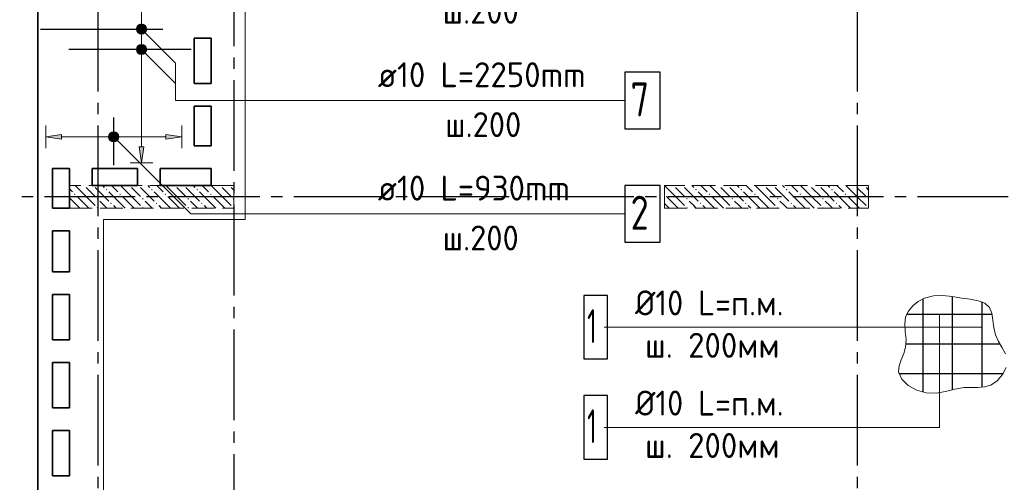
# Model space of a CAD drawing. Header units: millimetres. Extents: x 40580 to 1930067, y -240640 to 81020.
# Tile 305 of 656: x 932406 to 941092, y -207225 to -203145. Entities that reach past the tile are written whole.
import ezdxf

# ---------------------------------------------------------------- set-up
doc = ezdxf.new("R2010")
doc.units = ezdxf.units.MM
for name, pattern in [('______2', [270, 200, -70]), ('______5', [1100, 800, -100, 100, -100]), ('CENTER', [2, 1.25, -0.25, 0.25, -0.25])]:
    doc.linetypes.add(name, pattern=pattern)
for name, color, linetype, lineweight in [('ЖБ Перекрытие верхний уровень', 7, 'Continuous', 35), ('ОСИ', 7, 'CENTER', 15), ('Позиционная метка линия выноска', 7, 'Continuous', 13), ('Позиционная метка номер позиции', 7, 'Continuous', 13)]:
    doc.layers.add(name, color=color, linetype=linetype, lineweight=lineweight)
doc.layers.add('ЖБ Пилон', color=7, linetype='______2', lineweight=13, true_color=0xa0a0a0)
doc.styles.add('GOST 2.304', font='isocpeur.ttf', dxfattribs={"width": 0.8})
doc.styles.add('ISOCPEUR', font='isocpeur.ttf')

msp = doc.modelspace()

# ---------------------------------------------------------------- hatches: boundary and pattern name
at = {"linetype": 'Continuous', "lineweight": 13, "transparency": 33554687}
for points in [[(933444, -203407.2), (933519, -203407.2), (933513.7, -203388.4)], [(933444, -203407.2), (933513.7, -203388.4), (933449.2, -203388.4)], [(933449.2, -203425.9), (933519, -203407.2), (933444, -203407.2)], [(933449.2, -203388.4), (933513.7, -203388.4), (933500.2, -203374.9)], [(933449.2, -203388.4), (933500.2, -203374.9), (933462.7, -203374.9)], [(933449.2, -203425.9), (933513.7, -203425.9), (933519, -203407.2)], [(933462.7, -203439.4), (933513.7, -203425.9), (933449.2, -203425.9)], [(933462.7, -203374.9), (933500.2, -203374.9), (933481.5, -203369.7)], [(933462.7, -203439.4), (933500.2, -203439.4), (933513.7, -203425.9)], [(933500.2, -203439.4), (933462.7, -203439.4), (933481.5, -203444.7)], [(933203.2, -204196), (933203.2, -204158.4), (933197.9, -204177.2)], [(933203.2, -204158.4), (933216.7, -204209.4), (933216.7, -204144.9)], [(933203.2, -204158.4), (933203.2, -204196), (933216.7, -204209.4)], [(933216.7, -204144.9), (933235.4, -204214.7), (933235.4, -204139.7)], [(933216.7, -204144.9), (933216.7, -204209.4), (933235.4, -204214.7)], [(933235.4, -204139.7), (933235.4, -204214.7), (933254.2, -204209.4)], [(933235.4, -204139.7), (933254.2, -204209.4), (933254.2, -204144.9)], [(933254.2, -204144.9), (933254.2, -204209.4), (933267.7, -204196)], [(933254.2, -204144.9), (933267.7, -204196), (933267.7, -204158.4)], [(933267.7, -204158.4), (933267.7, -204196), (933272.9, -204177.2)], [(933695.4, -204197.2), (933835.4, -204177.2), (933695.4, -204157.2)]]:
    msp.add_hatch(color=7, dxfattribs=at).paths.add_polyline_path(points)
for points in [[(932775.4, -204197.2), (932635.4, -204177.2), (932775.4, -204157.2)], [(933501.5, -204267.2), (933481.5, -204407.2), (933461.5, -204267.2)]]:
    msp.add_hatch(color=7, dxfattribs=at).paths.add_polyline_path(points, flags=16)
at = {"layer": 'ЖБ Пилон', "linetype": 'Continuous', "lineweight": -3, "transparency": 33554687}
for points in [[(932975.7, -204607.2), (932972.4, -204610.6), (932969, -204607.2)], [(933055.7, -204607.2), (933052.4, -204610.6), (933049, -204607.2)], [(933165.9, -204644.1), (933172.4, -204637.6), (933178.9, -204644.1), (933172.4, -204650.6)], [(933375.7, -204607.2), (933372.4, -204610.6), (933369, -204607.2)], [(933455.7, -204607.2), (933452.4, -204610.6), (933449, -204607.2)], [(933565.9, -204644.1), (933572.4, -204637.6), (933578.9, -204644.1), (933572.4, -204650.6)], [(933775.7, -204607.2), (933772.4, -204610.6), (933769, -204607.2)], [(933855.7, -204607.2), (933852.4, -204610.6), (933849, -204607.2)], [(933965.9, -204644.1), (933972.4, -204637.6), (933978.9, -204644.1), (933972.4, -204650.6)], [(934175.7, -204607.2), (934172.4, -204610.6), (934169, -204607.2)], [(934255.7, -204607.2), (934252.4, -204610.6), (934249, -204607.2)], [(938175.7, -204607.2), (938172.4, -204610.6), (938169, -204607.2)], [(938255.7, -204607.2), (938252.4, -204610.6), (938249, -204607.2)], [(938365.9, -204644.1), (938372.4, -204637.6), (938378.9, -204644.1), (938372.4, -204650.6)], [(938575.7, -204607.2), (938572.4, -204610.6), (938569, -204607.2)], [(938655.7, -204607.2), (938652.4, -204610.6), (938649, -204607.2)], [(938765.9, -204644.1), (938772.4, -204637.6), (938778.9, -204644.1), (938772.4, -204650.6)], [(938975.7, -204607.2), (938972.4, -204610.6), (938969, -204607.2)], [(939055.7, -204607.2), (939052.4, -204610.6), (939049, -204607.2)], [(939165.9, -204644.1), (939172.4, -204637.6), (939178.9, -204644.1), (939172.4, -204650.6)], [(939375.7, -204607.2), (939372.4, -204610.6), (939369, -204607.2)], [(939455.7, -204607.2), (939452.4, -204610.6), (939449, -204607.2)], [(939565.9, -204644.1), (939572.4, -204637.6), (939578.9, -204644.1), (939572.4, -204650.6)], [(939775.7, -204607.2), (939772.4, -204610.6), (939769, -204607.2)], [(939855.7, -204607.2), (939852.4, -204610.6), (939849, -204607.2)], [(932885.9, -204684.1), (932892.4, -204677.6), (932898.9, -204684.1), (932892.4, -204690.6)], [(933085.9, -204724.1), (933092.4, -204717.6), (933098.9, -204724.1), (933092.4, -204730.6)], [(933285.9, -204684.1), (933292.4, -204677.6), (933298.9, -204684.1), (933292.4, -204690.6)], [(933485.9, -204724.1), (933492.4, -204717.6), (933498.9, -204724.1), (933492.4, -204730.6)], [(933685.9, -204684.1), (933692.4, -204677.6), (933698.9, -204684.1), (933692.4, -204690.6)], [(933885.9, -204724.1), (933892.4, -204717.6), (933898.9, -204724.1), (933892.4, -204730.6)], [(934085.9, -204684.1), (934092.4, -204677.6), (934098.9, -204684.1), (934092.4, -204690.6)], [(934285.9, -204724.1), (934292.4, -204717.6), (934295.4, -204720.6), (934295.4, -204727.5), (934292.4, -204730.6)], [(938095.4, -204680.6), (938098.9, -204684.1), (938095.4, -204687.5)], [(938285.9, -204724.1), (938292.4, -204717.6), (938298.9, -204724.1), (938292.4, -204730.6)], [(938485.9, -204684.1), (938492.4, -204677.6), (938498.9, -204684.1), (938492.4, -204690.6)], [(938685.9, -204724.1), (938692.4, -204717.6), (938698.9, -204724.1), (938692.4, -204730.6)], [(938885.9, -204684.1), (938892.4, -204677.6), (938898.9, -204684.1), (938892.4, -204690.6)], [(939085.9, -204724.1), (939092.4, -204717.6), (939098.9, -204724.1), (939092.4, -204730.6)], [(939285.9, -204684.1), (939292.4, -204677.6), (939298.9, -204684.1), (939292.4, -204690.6)], [(939485.9, -204724.1), (939492.4, -204717.6), (939498.9, -204724.1), (939492.4, -204730.6)], [(939685.9, -204684.1), (939692.4, -204677.6), (939698.9, -204684.1), (939692.4, -204690.6)], [(939885.9, -204724.1), (939892.4, -204717.6), (939895.4, -204720.6), (939895.4, -204727.5), (939892.4, -204730.6)], [(933085.9, -204804.1), (933092.4, -204797.6), (933098.9, -204804.1), (933095.7, -204807.2), (933089, -204807.2)], [(933205.9, -204764.1), (933212.4, -204757.6), (933218.9, -204764.1), (933212.4, -204770.6)], [(933485.9, -204804.1), (933492.4, -204797.6), (933498.9, -204804.1), (933495.7, -204807.2), (933489, -204807.2)], [(933605.9, -204764.1), (933612.4, -204757.6), (933618.9, -204764.1), (933612.4, -204770.6)], [(933885.9, -204804.1), (933892.4, -204797.6), (933898.9, -204804.1), (933895.7, -204807.2), (933889, -204807.2)], [(934005.9, -204764.1), (934012.4, -204757.6), (934018.9, -204764.1), (934012.4, -204770.6)], [(934285.9, -204804.1), (934292.4, -204797.6), (934295.4, -204800.6), (934295.4, -204807.2), (934289, -204807.2)], [(938285.9, -204804.1), (938292.4, -204797.6), (938298.9, -204804.1), (938295.7, -204807.2), (938289, -204807.2)], [(938405.9, -204764.1), (938412.4, -204757.6), (938418.9, -204764.1), (938412.4, -204770.6)], [(938685.9, -204804.1), (938692.4, -204797.6), (938698.9, -204804.1), (938695.7, -204807.2), (938689, -204807.2)], [(938805.9, -204764.1), (938812.4, -204757.6), (938818.9, -204764.1), (938812.4, -204770.6)], [(939085.9, -204804.1), (939092.4, -204797.6), (939098.9, -204804.1), (939095.7, -204807.2), (939089, -204807.2)], [(939205.9, -204764.1), (939212.4, -204757.6), (939218.9, -204764.1), (939212.4, -204770.6)], [(939485.9, -204804.1), (939492.4, -204797.6), (939498.9, -204804.1), (939495.7, -204807.2), (939489, -204807.2)], [(939605.9, -204764.1), (939612.4, -204757.6), (939618.9, -204764.1), (939612.4, -204770.6)], [(939885.9, -204804.1), (939892.4, -204797.6), (939895.4, -204800.6), (939895.4, -204807.2), (939889, -204807.2)]]:
    msp.add_hatch(color=7, dxfattribs=at).paths.add_polyline_path(points, flags=16)
at = {"layer": 'Позиционная метка номер позиции', "linetype": 'Continuous', "lineweight": 13, "transparency": 33554687}
for points in [[(933438.2, -203215.7), (933470, -203183.9), (933449.6, -203195.4)], [(933470, -203183.9), (933438.2, -203215.7), (933438.2, -203238.7)], [(933470, -203183.9), (933438.2, -203238.7), (933492.9, -203183.9)], [(933492.9, -203183.9), (933438.2, -203238.7), (933449.6, -203259)], [(933492.9, -203183.9), (933449.6, -203259), (933513.3, -203195.4)], [(933513.3, -203195.4), (933449.6, -203259), (933470, -203270.5)], [(933513.3, -203195.4), (933470, -203270.5), (933524.7, -203215.7)], [(933524.7, -203215.7), (933470, -203270.5), (933492.9, -203270.5)], [(933524.7, -203215.7), (933492.9, -203270.5), (933524.7, -203238.7)], [(933524.7, -203238.7), (933492.9, -203270.5), (933513.3, -203259)], [(933438.2, -203395.7), (933470, -203363.9), (933449.6, -203375.4)], [(933470, -203363.9), (933438.2, -203395.7), (933438.2, -203418.7)], [(933470, -203363.9), (933438.2, -203418.7), (933492.9, -203363.9)], [(933492.9, -203363.9), (933438.2, -203418.7), (933449.6, -203439)], [(933492.9, -203363.9), (933449.6, -203439), (933513.3, -203375.4)], [(933513.3, -203375.4), (933449.6, -203439), (933470, -203450.5)], [(933513.3, -203375.4), (933470, -203450.5), (933524.7, -203395.7)], [(933524.7, -203395.7), (933470, -203450.5), (933492.9, -203450.5)], [(933524.7, -203395.7), (933492.9, -203450.5), (933524.7, -203418.7)], [(933524.7, -203418.7), (933492.9, -203450.5), (933513.3, -203439)], [(933192.1, -204165.7), (933224, -204133.9), (933203.6, -204145.4)], [(933224, -204133.9), (933192.1, -204165.7), (933192.1, -204188.7)], [(933224, -204133.9), (933192.1, -204188.7), (933246.9, -204133.9)], [(933246.9, -204133.9), (933192.1, -204188.7), (933203.6, -204209)], [(933246.9, -204133.9), (933203.6, -204209), (933267.2, -204145.4)], [(933267.2, -204145.4), (933203.6, -204209), (933224, -204220.5)], [(933267.2, -204145.4), (933224, -204220.5), (933278.7, -204165.7)], [(933278.7, -204165.7), (933224, -204220.5), (933246.9, -204220.5)], [(933278.7, -204165.7), (933246.9, -204220.5), (933278.7, -204188.7)], [(933278.7, -204188.7), (933246.9, -204220.5), (933267.2, -204209)]]:
    msp.add_hatch(color=7, dxfattribs=at).paths.add_polyline_path(points)

# ---------------------------------------------------------------- linework, layer by layer
at = {"color": 251, "linetype": 'Continuous', "lineweight": 13, "true_color": 0x494949, "transparency": 33554687}
for p, q in [((933481.5, -203377.2), (933481.5, -201147.2)), ((933444, -203407.2), (933444, -203407.2)), ((933519, -203407.2), (933519, -203407.2)), ((933481.5, -204267.2), (933481.5, -203437.2)), ((932635.4, -204177.2), (932635.4, -204077.2)), ((933835.4, -204177.2), (933835.4, -204077.2)), ((932635.4, -204177.2), (932775.4, -204157.2)), ((932775.4, -204197.2), (932635.4, -204177.2)), ((932635.4, -204177.2), (932635.4, -204277.2)), ((932635.4, -204177.2), (932635.4, -204177.2)), ((932775.4, -204157.2), (932775.4, -204197.2)), ((932775.4, -204177.2), (933205.4, -204177.2)), ((933235.4, -204139.7), (933235.4, -204139.7)), ((933265.4, -204177.2), (933695.4, -204177.2)), ((933835.4, -204177.2), (933695.4, -204157.2)), ((933695.4, -204157.2), (933695.4, -204197.2)), ((933695.4, -204197.2), (933835.4, -204177.2)), ((933835.4, -204177.2), (933835.4, -204277.2)), ((933835.4, -204177.2), (933835.4, -204177.2)), ((933235.4, -204214.7), (933235.4, -204214.7)), ((933481.5, -204407.2), (933461.5, -204267.2)), ((933461.5, -204267.2), (933501.5, -204267.2)), ((933501.5, -204267.2), (933481.5, -204407.2)), ((933481.5, -204407.2), (933381.5, -204407.2)), ((933481.5, -204407.2), (933581.5, -204407.2)), ((933481.5, -204407.2), (933481.5, -204407.2))]:
    msp.add_line(p, q, dxfattribs=at)
at = {"color": 7, "linetype": 'Continuous', "lineweight": 25, "transparency": 33554687}
for p, q in [((932590.4, -203227.2), (933670.4, -203227.2)), ((933920.4, -203407.2), (932840.4, -203407.2)), ((933235.4, -204427.2), (933235.4, -204007.2))]:
    msp.add_line(p, q, dxfattribs=at)
at = {"color": 7, "linetype": 'Continuous', "lineweight": 13, "transparency": 33554687}
for p, q in [((935545.4, -203857.2), (937631.4, -203857.2)), ((935545.4, -204857.2), (937587.4, -204857.2))]:
    msp.add_line(p, q, dxfattribs=at)
at = {"color": 7, "linetype": 'Continuous', "lineweight": 25, "transparency": 33554687}
for points in [[(937745.4, -204107.2), (938055.4, -204107.2), (938055.4, -203607.2), (937745.4, -203607.2), (937745.4, -204107.2)], [(937745.4, -205107.2), (938055.4, -205107.2), (938055.4, -204607.2), (937745.4, -204607.2), (937745.4, -205107.2)]]:
    msp.add_lwpolyline(points, dxfattribs=at)
at = {"color": 251, "linetype": 'Continuous', "lineweight": 13, "true_color": 0x494949, "transparency": 33554687}
for centre in [(933481.5, -203407.2), (933235.4, -204177.2)]:
    msp.add_circle(centre, 37.5, dxfattribs=at)
at = {"layer": 'ЖБ Перекрытие верхний уровень', "transparency": 33554687}
for p, q in [((932565.4, -200977.2), (932565.4, -222547.2)), ((933945.4, -203707.2), (933945.4, -203307.2)), ((933945.4, -203307.2), (934095.4, -203307.2)), ((934095.4, -203307.2), (934095.4, -203707.2)), ((934095.4, -203707.2), (933945.4, -203707.2)), ((933945.4, -204257.2), (933945.4, -203907.2)), ((933945.4, -203907.2), (934095.4, -203907.2)), ((934095.4, -203907.2), (934095.4, -204257.2)), ((934095.4, -204257.2), (933945.4, -204257.2)), ((932695.4, -204807.2), (932695.4, -204457.2)), ((932695.4, -204457.2), (932845.4, -204457.2)), ((932845.4, -204457.2), (932845.4, -204807.2)), ((933045.4, -204607.2), (933045.4, -204457.2)), ((933045.4, -204457.2), (933445.4, -204457.2)), ((933445.4, -204457.2), (933445.4, -204607.2)), ((933645.4, -204607.2), (933645.4, -204457.2)), ((933645.4, -204457.2), (934095.4, -204457.2)), ((934095.4, -204457.2), (934095.4, -204607.2)), ((933445.4, -204607.2), (933045.4, -204607.2)), ((934095.4, -204607.2), (933645.4, -204607.2)), ((932845.4, -204807.2), (932695.4, -204807.2)), ((932695.4, -205367.2), (932695.4, -205007.2)), ((932695.4, -205007.2), (932845.4, -205007.2)), ((932845.4, -205007.2), (932845.4, -205367.2)), ((932845.4, -205367.2), (932695.4, -205367.2)), ((932695.4, -205967.2), (932695.4, -205567.2)), ((932695.4, -205567.2), (932845.4, -205567.2)), ((932845.4, -205567.2), (932845.4, -205967.2)), ((932845.4, -205967.2), (932695.4, -205967.2)), ((932695.4, -206567.2), (932695.4, -206167.2)), ((932695.4, -206167.2), (932845.4, -206167.2)), ((932845.4, -206167.2), (932845.4, -206567.2)), ((932845.4, -206567.2), (932695.4, -206567.2)), ((932695.4, -207167.2), (932695.4, -206767.2)), ((932695.4, -206767.2), (932845.4, -206767.2)), ((932845.4, -206767.2), (932845.4, -207167.2)), ((932845.4, -207167.2), (932695.4, -207167.2))]:
    msp.add_line(p, q, dxfattribs=at)
at = {"layer": 'ЖБ Пилон', "color": 253, "linetype": '______2', "lineweight": 13, "true_color": 0xa0a0a0, "transparency": 33554687}
for p, q in [((934295.4, -204607.2), (932845.4, -204607.2)), ((932845.4, -204607.2), (932845.4, -204807.2)), ((934295.4, -204807.2), (934295.4, -204607.2)), ((939895.4, -204607.2), (938095.4, -204607.2)), ((938095.4, -204607.2), (938095.4, -204807.2)), ((939895.4, -204807.2), (939895.4, -204607.2)), ((932845.4, -204807.2), (934295.4, -204807.2)), ((938095.4, -204807.2), (939895.4, -204807.2))]:
    msp.add_line(p, q, dxfattribs=at)
at = {"layer": 'ЖБ Пилон', "color": 9, "linetype": 'Continuous', "lineweight": -3, "true_color": 0xc7c7c7, "transparency": 33554687}
for p, q in [((932845.4, -204637.1), (932872.4, -204664.1)), ((932992.4, -204704.1), (932895.5, -204607.2)), ((932992.4, -204624.1), (933072.4, -204704.1)), ((933072.4, -204624.1), (933192.4, -204744.1)), ((933135.5, -204607.2), (933152.4, -204624.1)), ((933215.5, -204607.2), (933272.4, -204664.1)), ((933392.4, -204704.1), (933295.5, -204607.2)), ((933392.4, -204624.1), (933472.4, -204704.1)), ((933472.4, -204624.1), (933592.4, -204744.1)), ((933535.5, -204607.2), (933552.4, -204624.1)), ((933615.5, -204607.2), (933672.4, -204664.1)), ((933792.4, -204704.1), (933695.5, -204607.2)), ((933792.4, -204624.1), (933872.4, -204704.1)), ((933872.4, -204624.1), (933992.4, -204744.1)), ((933935.5, -204607.2), (933952.4, -204624.1)), ((934015.5, -204607.2), (934072.4, -204664.1)), ((934192.4, -204704.1), (934095.5, -204607.2)), ((934192.4, -204624.1), (934272.4, -204704.1)), ((934272.4, -204624.1), (934295.4, -204647.1)), ((938192.4, -204704.1), (938095.5, -204607.2)), ((938192.4, -204624.1), (938272.4, -204704.1)), ((938272.4, -204624.1), (938392.4, -204744.1)), ((938335.5, -204607.2), (938352.4, -204624.1)), ((938415.5, -204607.2), (938472.4, -204664.1)), ((938592.4, -204704.1), (938495.5, -204607.2)), ((938592.4, -204624.1), (938672.4, -204704.1)), ((938672.4, -204624.1), (938792.4, -204744.1)), ((938735.5, -204607.2), (938752.4, -204624.1)), ((938815.5, -204607.2), (938872.4, -204664.1)), ((938992.4, -204704.1), (938895.5, -204607.2)), ((938992.4, -204624.1), (939072.4, -204704.1)), ((939072.4, -204624.1), (939192.4, -204744.1)), ((939135.5, -204607.2), (939152.4, -204624.1)), ((939215.5, -204607.2), (939272.4, -204664.1)), ((939392.4, -204704.1), (939295.5, -204607.2)), ((939392.4, -204624.1), (939472.4, -204704.1)), ((939472.4, -204624.1), (939592.4, -204744.1)), ((939535.5, -204607.2), (939552.4, -204624.1)), ((939615.5, -204607.2), (939672.4, -204664.1)), ((939792.4, -204704.1), (939695.5, -204607.2)), ((939792.4, -204624.1), (939872.4, -204704.1)), ((939872.4, -204624.1), (939895.4, -204647.1)), ((932912.4, -204784.1), (932845.4, -204717.1)), ((932912.4, -204704.1), (932992.4, -204784.1)), ((932992.4, -204704.1), (933072.4, -204784.1)), ((933312.4, -204784.1), (933192.4, -204664.1)), ((933312.4, -204704.1), (933392.4, -204784.1)), ((933392.4, -204704.1), (933472.4, -204784.1)), ((933712.4, -204784.1), (933592.4, -204664.1)), ((933712.4, -204704.1), (933792.4, -204784.1)), ((933792.4, -204704.1), (933872.4, -204784.1)), ((934112.4, -204784.1), (933992.4, -204664.1)), ((934112.4, -204704.1), (934192.4, -204784.1)), ((934192.4, -204704.1), (934272.4, -204784.1)), ((938112.4, -204704.1), (938192.4, -204784.1)), ((938192.4, -204704.1), (938272.4, -204784.1)), ((938512.4, -204784.1), (938392.4, -204664.1)), ((938512.4, -204704.1), (938592.4, -204784.1)), ((938592.4, -204704.1), (938672.4, -204784.1)), ((938912.4, -204784.1), (938792.4, -204664.1)), ((938912.4, -204704.1), (938992.4, -204784.1)), ((938992.4, -204704.1), (939072.4, -204784.1)), ((939312.4, -204784.1), (939192.4, -204664.1)), ((939312.4, -204704.1), (939392.4, -204784.1)), ((939392.4, -204704.1), (939472.4, -204784.1)), ((939712.4, -204784.1), (939592.4, -204664.1)), ((939712.4, -204704.1), (939792.4, -204784.1)), ((939792.4, -204704.1), (939872.4, -204784.1)), ((932845.4, -204797.1), (932855.5, -204807.2)), ((932912.4, -204784.1), (932935.5, -204807.2)), ((932992.4, -204784.1), (933015.5, -204807.2)), ((933152.4, -204784.1), (933112.4, -204744.1)), ((933175.5, -204807.2), (933152.4, -204784.1)), ((933232.4, -204784.1), (933255.5, -204807.2)), ((933312.4, -204784.1), (933335.5, -204807.2)), ((933392.4, -204784.1), (933415.5, -204807.2)), ((933552.4, -204784.1), (933512.4, -204744.1)), ((933575.5, -204807.2), (933552.4, -204784.1)), ((933632.4, -204784.1), (933655.5, -204807.2)), ((933712.4, -204784.1), (933735.5, -204807.2)), ((933792.4, -204784.1), (933815.5, -204807.2)), ((933952.4, -204784.1), (933912.4, -204744.1)), ((933975.5, -204807.2), (933952.4, -204784.1)), ((934032.4, -204784.1), (934055.5, -204807.2)), ((934112.4, -204784.1), (934135.5, -204807.2)), ((934192.4, -204784.1), (934215.5, -204807.2)), ((938112.4, -204784.1), (938095.4, -204767.1)), ((938112.4, -204784.1), (938135.5, -204807.2)), ((938192.4, -204784.1), (938215.5, -204807.2)), ((938352.4, -204784.1), (938312.4, -204744.1)), ((938375.5, -204807.2), (938352.4, -204784.1)), ((938432.4, -204784.1), (938455.5, -204807.2)), ((938512.4, -204784.1), (938535.5, -204807.2)), ((938592.4, -204784.1), (938615.5, -204807.2)), ((938752.4, -204784.1), (938712.4, -204744.1)), ((938775.5, -204807.2), (938752.4, -204784.1)), ((938832.4, -204784.1), (938855.5, -204807.2)), ((938912.4, -204784.1), (938935.5, -204807.2)), ((938992.4, -204784.1), (939015.5, -204807.2)), ((939152.4, -204784.1), (939112.4, -204744.1)), ((939175.5, -204807.2), (939152.4, -204784.1)), ((939232.4, -204784.1), (939255.5, -204807.2)), ((939312.4, -204784.1), (939335.5, -204807.2)), ((939392.4, -204784.1), (939415.5, -204807.2)), ((939552.4, -204784.1), (939512.4, -204744.1)), ((939575.5, -204807.2), (939552.4, -204784.1)), ((939632.4, -204784.1), (939655.5, -204807.2)), ((939712.4, -204784.1), (939735.5, -204807.2)), ((939792.4, -204784.1), (939815.5, -204807.2))]:
    msp.add_line(p, q, dxfattribs=at)
at = {"layer": 'ОСИ', "color": 8, "linetype": '______5', "lineweight": -3, "transparency": 33554687}
for p, q in [((934295.4, -200377.2), (934295.4, -224547.2)), ((933095.4, -200777.2), (933095.4, -224547.2)), ((939795.4, -200777.2), (939795.4, -224547.2)), ((947725.4, -204707.2), (929771.4, -204707.2))]:
    msp.add_line(p, q, dxfattribs=at)
at = {"layer": 'Позиционная метка линия выноска', "color": 251, "linetype": 'Continuous', "lineweight": 13, "true_color": 0x494949, "transparency": 33554687}
msp.add_lwpolyline([(934395.4, -201357.2), (934395.4, -204907.2), (933145.4, -204907.2), (933145.4, -208427.2), (934395.4, -208427.2), (934395.4, -215427.2), (933145.4, -215427.2), (933145.4, -218947.2), (934395.4, -218947.2), (934395.4, -222247.2), (939635.4, -222247.2), (939635.4, -221667.2), (940735.4, -221667.2), (940735.4, -222247.2), (947145.4, -222247.2)], dxfattribs=at)
at = {"layer": 'Позиционная метка номер позиции', "color": 7, "linetype": 'Continuous', "lineweight": 13, "transparency": 33554687}
for p, q in [((933449.6, -203195.4), (933449.6, -203195.4)), ((933513.3, -203195.4), (933513.3, -203195.4)), ((933449.6, -203259), (933449.6, -203259)), ((933513.3, -203259), (933513.3, -203259)), ((933449.6, -203375.4), (933449.6, -203375.4)), ((933513.3, -203375.4), (933513.3, -203375.4)), ((933449.6, -203439), (933449.6, -203439)), ((933513.3, -203439), (933513.3, -203439)), ((933203.6, -204145.4), (933203.6, -204145.4)), ((933203.6, -204209), (933203.6, -204209)), ((933267.2, -204145.4), (933267.2, -204145.4)), ((933267.2, -204209), (933267.2, -204209)), ((937562.2, -205857), (940894.5, -205857))]:
    msp.add_line(p, q, dxfattribs=at)
at = {"layer": 'Позиционная метка номер позиции', "color": 7, "linetype": 'Continuous', "lineweight": -3, "transparency": 33554687}
for p, q in [((940633.7, -205585.2), (940633.7, -206408)), ((940373, -205606.6), (940373, -206429.2)), ((940894.5, -205633.5), (940894.5, -206386.7)), ((940230.4, -205743), (940985.3, -205743)), ((940225.4, -206003.7), (941054, -206003.7)), ((940162.9, -206264.4), (941084.5, -206264.4))]:
    msp.add_line(p, q, dxfattribs=at)
at = {"layer": 'Позиционная метка номер позиции', "color": 7, "linetype": 'Continuous', "lineweight": 13, "transparency": 33554687}
for points in [[(933481.5, -203227.2), (933781.5, -203527.2), (933781.5, -203857.2), (937745.4, -203857.2)], [(933481.5, -203407.2), (933781.5, -203707.2), (933781.5, -203857.2), (937745.4, -203857.2)], [(933235.4, -204177.2), (933915.4, -204857.2), (937745.4, -204857.2)], [(937562.2, -206740.4), (940522.2, -206740.4), (940522.2, -205743)]]:
    msp.add_lwpolyline(points, dxfattribs=at)
at = {"layer": 'Позиционная метка номер позиции', "color": 7, "linetype": 'Continuous', "lineweight": 25, "transparency": 33554687}
for points in [[(937382.2, -206137), (937592.2, -206137), (937592.2, -205577), (937382.2, -205577), (937382.2, -206137)], [(937382.2, -207020.4), (937592.2, -207020.4), (937592.2, -206460.4), (937382.2, -206460.4), (937382.2, -207020.4)]]:
    msp.add_lwpolyline(points, dxfattribs=at)
at = {"layer": 'Позиционная метка номер позиции', "color": 7, "linetype": '______2', "lineweight": 13, "transparency": 33554687}
for points in [[(940716.4, -205600), (940632.4, -205585), (940549.2, -205576), (940467.4, -205579), (940387.9, -205600), (940333.5, -205628.6), (940284.8, -205667.3), (940246.2, -205713.8), (940222, -205765.9), (940214.3, -205829.4), (940219.3, -205895.9), (940225.6, -205963.8), (940222, -206031.9), (940205.3, -206088.8), (940183.1, -206144.3), (940164.8, -206198), (940160.2, -206249.6), (940187, -206314.4), (940244.4, -206370), (940320.4, -206411.8), (940402.9, -206435.3), (940490.6, -206437.3), (940574.1, -206422.6), (940656.1, -206402.8), (940739.3, -206389.3), (940798.6, -206388), (940858.4, -206388.5), (940917.1, -206383.8), (940973.4, -206367.2), (941030.9, -206329.1), (941077.9, -206274.9), (941108.6, -206212)], [(941103.1, -206091.5), (941074.5, -206037.4), (941041.7, -205982.5), (941014.6, -205923.6), (941000.2, -205859), (940992.7, -205793.2), (940982.9, -205732.2), (940961.6, -205681.9), (940920, -205645.5), (940861.5, -205622.7), (940791.7, -205609.1), (940716.4, -205600)]]:
    msp.add_lwpolyline(points, dxfattribs=at)
at = {"layer": 'Позиционная метка номер позиции', "color": 7, "linetype": 'Continuous', "lineweight": 13, "transparency": 33554687}
for centre in [(933481.5, -203227.2), (933481.5, -203407.2), (933235.4, -204177.2)]:
    msp.add_circle(centre, 45, dxfattribs=at)

# ---------------------------------------------------------------- texts
at = {"color": 7, "linetype": 'Continuous', "lineweight": 13, "transparency": 33554687, "attachment_point": 7, "style": 'ISOCPEUR'}
for s, insert, char_height, width in [('\\W0.95;ш.200 ', (936137.4, -203179.9), 220, 962.807), ('\\W0.96;ø10 L=2250mm ', (935565.4, -203739.9), 220, 2152.025), ('\\W0.78;7', (937795.4, -203997.2), 300, 326.834), ('\\W0.95;ш.200 ', (936159.4, -204179.9), 220, 962.814), ('\\W0.96;ø10 L=930mm ', (935565.4, -204739.9), 220, 1997.593), ('\\W0.78;2', (937795.4, -204997.2), 300, 326.834), ('\\W0.95;ш.200 ', (936137.4, -205179.9), 220, 962.807)]:
    msp.add_mtext(s, dxfattribs=dict(at, insert=insert, char_height=char_height, width=width))
at = {"layer": 'Позиционная метка номер позиции', "color": 7, "linetype": 'Continuous', "lineweight": 25, "transparency": 33554687, "attachment_point": 7, "style": 'GOST 2.304'}
for s, insert, char_height, width in [('\\W0.94;Ø10 L=п.м.', (937835.4, -205752.5), 220, 1489.569), ('\\W0.56;1', (937412.2, -205997), 300, 233.324), ('\\W0.96;ш. 200мм', (937923.4, -206126.5), 220, 1316.138), ('\\W0.94;Ø10 L=п.м.', (937835.4, -206635.9), 220, 1489.569), ('\\W0.56;1', (937412.2, -206880.4), 300, 233.324), ('\\W0.96;ш. 200мм', (937923.4, -207009.8), 220, 1316.138)]:
    msp.add_mtext(s, dxfattribs=dict(at, insert=insert, char_height=char_height, width=width))

doc.saveas('drawing.dxf')
